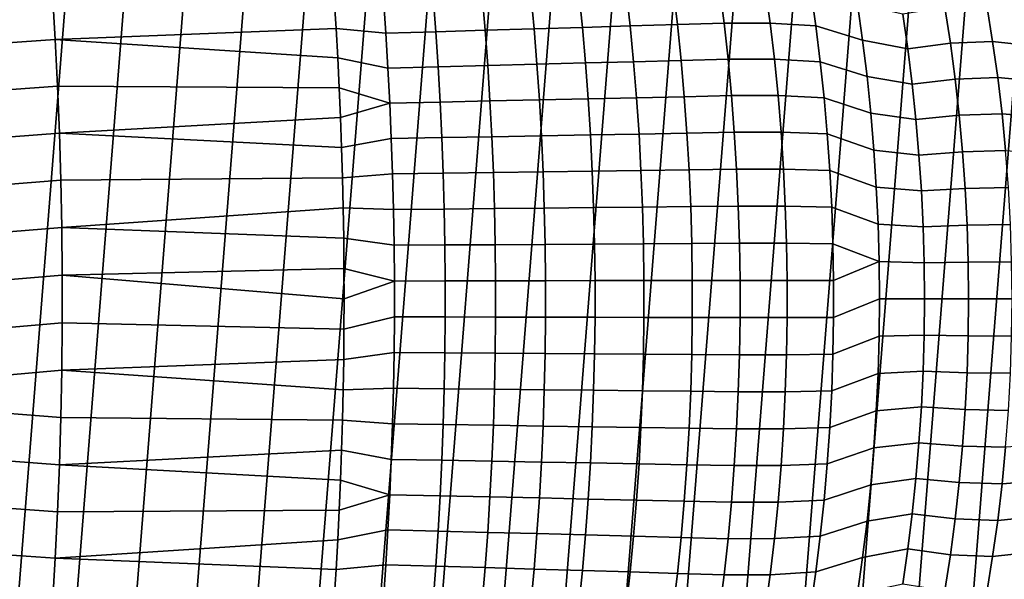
# Model space of a CAD drawing. Header units: metres. Extents: x -167 to 28, y -27 to 27.
# Tile 257 of 303: x -10 to 13, y -6 to 6. Entities that reach past the tile are written whole.
import ezdxf

# ---------------------------------------------------------------- set-up
doc = ezdxf.new("R2010")
doc.units = ezdxf.units.M
doc.layers.add('solid_12_065_021_XXX', color=7, linetype='CONTINUOUS')

msp = doc.modelspace()

# ---------------------------------------------------------------- linework, layer by layer
at = {"layer": 'solid_12_065_021_XXX'}
for points in [[(-6.976521, -25.666178, 0.2), (-2.851502, 26.444155, 0.2), (-1.438912, 26.558498, 0.2), (-5.599999, -26.00124, 0.2)], [(-5.599999, -26.00124, 0.2), (-1.438912, 26.558498, 0.2), (-0.022623, 26.597439, 0.2), (-4.207098, -26.262609, 0.2)], [(-4.207098, -26.262609, 0.2), (-0.022623, 26.597439, 0.2), (1.392003, 26.561003, 0.2), (-2.802653, -26.449375, 0.2)], [(2.802653, 26.449375, 0.2), (-1.392003, -26.561003, 0.2), (-2.802653, -26.449375, 0.2), (1.392003, 26.561003, 0.2)], [(-8.333064, -25.258354, 0.2), (-4.255505, 26.254814, 0.2), (-2.851502, 26.444155, 0.2), (-6.976521, -25.666178, 0.2)], [(4.207098, 26.262609, 0.2), (0.022623, -26.597439, 0.2), (-1.392003, -26.561003, 0.2), (2.802653, 26.449375, 0.2)], [(-9.666076, -24.778851, 0.2), (-5.647253, 25.991018, 0.2), (-4.255505, 26.254814, 0.2), (-8.333064, -25.258354, 0.2)], [(5.599999, 26.00124, 0.2), (1.438912, -26.558498, 0.2), (0.022623, -26.597439, 0.2), (4.207098, 26.262609, 0.2)], [(-10.971596, -24.229086, 0.2), (-7.02309, 25.653473, 0.2), (-5.647253, 25.991018, 0.2), (-9.666076, -24.778851, 0.2)], [(6.976521, 25.666178, 0.2), (2.851502, -26.444155, 0.2), (1.438912, -26.558498, 0.2), (5.599999, 26.00124, 0.2)], [(-12.24579, -23.610701, 0.2), (-8.378925, 25.243179, 0.2), (-7.02309, 25.653473, 0.2), (-10.971596, -24.229086, 0.2)], [(8.333064, 25.258354, 0.2), (4.255505, -26.254814, 0.2), (2.851502, -26.444155, 0.2), (6.976521, 25.666178, 0.2)], [(-13.485169, -22.925415, 0.2), (-9.71078, 24.761368, 0.2), (-8.378925, 25.243179, 0.2), (-12.24579, -23.610701, 0.2)], [(9.666076, 24.778851, 0.2), (5.647253, -25.991018, 0.2), (4.255505, -26.254814, 0.2), (8.333064, 25.258354, 0.2)], [(10.971596, 24.229086, 0.2), (7.02309, -25.653473, 0.2), (5.647253, -25.991018, 0.2), (9.666076, 24.778851, 0.2)], [(12.24579, 23.610701, 0.2), (8.378925, -25.243179, 0.2), (7.02309, -25.653473, 0.2), (10.971596, 24.229086, 0.2)], [(13.485169, 22.925415, 0.2), (9.71078, -24.761368, 0.2), (8.378925, -25.243179, 0.2), (12.24579, 23.610701, 0.2)], [(14.686287, 22.175152, 0.2), (11.015003, -24.209381, 0.2), (9.71078, -24.761368, 0.2), (13.485169, 22.925415, 0.2)], [(15.845693, 21.362082, 0.2), (12.287968, -23.588774, 0.2), (11.015003, -24.209381, 0.2), (14.686287, 22.175152, 0.2)], [(16.960054, 20.48856, 0.2), (13.526011, -22.901344, 0.2), (12.287968, -23.588774, 0.2), (15.845693, 21.362082, 0.2)], [(-8.807759, 7.03536, 153.61792), (-15.268107, 6.610474, 155.365524), (-15.207942, 5.525727, 155.606277), (-8.742986, 5.973228, 153.877121)], [(-8.807759, 7.03536, 153.61792), (-8.742986, 5.973228, 153.877121), (-2.277478, 6.230192, 152.179504), (-2.320276, 6.906365, 152.008209)], [(2.203149, 7.03026, 150.554031), (1.084001, 6.993408, 150.967102), (1.152722, 6.188261, 151.170624), (2.278645, 6.221311, 150.759125)], [(3.310028, 7.067023, 150.110367), (2.203149, 7.03026, 150.554031), (2.278645, 6.221311, 150.759125), (3.392484, 6.254313, 150.316925)], [(4.403773, 7.103794, 149.636459), (3.310028, 7.067023, 150.110367), (3.392484, 6.254313, 150.316925), (4.49338, 6.287354, 149.844391)], [(5.483536, 7.140562, 149.132675), (4.403773, 7.103794, 149.636459), (4.49338, 6.287354, 149.844391), (5.58049, 6.320423, 149.341873)], [(6.548582, 7.17658, 148.59964), (5.483536, 7.140562, 149.132675), (5.58049, 6.320423, 149.341873), (6.653059, 6.352856, 148.809952)], [(7.71458, 6.350659, 148.257111), (7.603604, 7.173712, 148.048126), (6.548582, 7.17658, 148.59964), (6.653059, 6.352856, 148.809952)], [(7.603604, 7.173712, 148.048126), (7.71458, 6.350659, 148.257111), (8.768595, 6.286907, 147.689957), (8.653359, 7.101769, 147.486465)], [(8.653359, 7.101769, 147.486465), (8.768595, 6.286907, 147.689957), (9.842833, 5.95779, 147.153625), (9.725248, 6.786968, 146.958527)], [(-1.131949, 6.122397, 151.900238), (-1.187665, 6.919874, 151.700073), (-2.320276, 6.906365, 152.008209), (-2.277478, 6.230192, 152.179504)], [(-0.046562, 6.95661, 151.349228), (-1.187665, 6.919874, 151.700073), (-1.131949, 6.122397, 151.900238), (0.015567, 6.155287, 151.551102)], [(1.084001, 6.993408, 150.967102), (-0.046562, 6.95661, 151.349228), (0.015567, 6.155287, 151.551102), (1.152722, 6.188261, 151.170624)], [(9.725248, 6.786968, 146.958527), (9.842833, 5.95779, 147.153625), (10.884744, 5.758811, 146.557251), (10.768984, 6.561351, 146.37645)], [(10.884744, 5.758811, 146.557251), (11.863929, 5.891336, 145.862747), (11.736451, 6.710945, 145.675049), (10.768984, 6.561351, 146.37645)], [(11.863929, 5.891336, 145.862747), (12.836117, 5.932413, 145.160797), (12.700415, 6.756977, 144.972198), (11.736451, 6.710945, 145.675049)], [(12.700415, 6.756977, 144.972198), (12.836117, 5.932413, 145.160797), (13.812384, 5.821769, 144.464371), (13.675506, 6.631376, 144.284622)], [(6.653059, 6.352856, 148.809952), (5.58049, 6.320423, 149.341873), (5.6656, 5.49283, 149.525513), (6.744784, 5.521435, 148.994568)], [(7.812016, 5.519786, 148.440582), (7.71458, 6.350659, 148.257111), (6.653059, 6.352856, 148.809952), (6.744784, 5.521435, 148.994568)], [(7.71458, 6.350659, 148.257111), (7.812016, 5.519786, 148.440582), (8.86977, 5.464327, 147.868607), (8.768595, 6.286907, 147.689957)], [(-8.742986, 5.973228, 153.877121), (-2.239099, 5.549594, 152.333084), (-2.277478, 6.230192, 152.179504)], [(-1.083069, 5.318705, 152.075851), (-1.131949, 6.122397, 151.900238), (-2.277478, 6.230192, 152.179504), (-2.239099, 5.549594, 152.333084)], [(0.015567, 6.155287, 151.551102), (-1.131949, 6.122397, 151.900238), (-1.083069, 5.318705, 152.075851), (0.070081, 5.34757, 151.728226)], [(1.152722, 6.188261, 151.170624), (0.015567, 6.155287, 151.551102), (0.070081, 5.34757, 151.728226), (1.213026, 5.37653, 151.349213)], [(2.278645, 6.221311, 150.759125), (1.152722, 6.188261, 151.170624), (1.213026, 5.37653, 151.349213), (2.3449, 5.405579, 150.939102)], [(3.392484, 6.254313, 150.316925), (2.278645, 6.221311, 150.759125), (2.3449, 5.405579, 150.939102), (3.464854, 5.434608, 150.498215)], [(4.49338, 6.287354, 149.844391), (3.392484, 6.254313, 150.316925), (3.464854, 5.434608, 150.498215), (4.572034, 5.463695, 150.026901)], [(5.58049, 6.320423, 149.341873), (4.49338, 6.287354, 149.844391), (4.572034, 5.463695, 150.026901), (5.6656, 5.49283, 149.525513)], [(8.768595, 6.286907, 147.689957), (8.86977, 5.464327, 147.868607), (9.945078, 5.120954, 147.323273), (9.842833, 5.95779, 147.153625)], [(-8.742986, 5.973228, 153.877121), (-15.207942, 5.525727, 155.606277), (-15.158552, 4.431789, 155.803909), (-8.688832, 4.90104, 154.093842)], [(-8.742986, 5.973228, 153.877121), (-8.688832, 4.90104, 154.093842), (-2.205164, 4.86498, 152.468887), (-2.239099, 5.549594, 152.333084)], [(9.842833, 5.95779, 147.153625), (9.945078, 5.120954, 147.323273), (10.985383, 4.949236, 146.714432), (10.884744, 5.758811, 146.557251)], [(11.974777, 5.064044, 146.025955), (12.954128, 5.099849, 145.324799), (12.836117, 5.932413, 145.160797), (11.863929, 5.891336, 145.862747)], [(12.836117, 5.932413, 145.160797), (12.954128, 5.099849, 145.324799), (13.931407, 5.004459, 144.620667), (13.812384, 5.821769, 144.464371)], [(10.985383, 4.949236, 146.714432), (11.974777, 5.064044, 146.025955), (11.863929, 5.891336, 145.862747), (10.884744, 5.758811, 146.557251)], [(-1.041076, 4.509612, 152.2267), (-1.083069, 5.318705, 152.075851), (-2.239099, 5.549594, 152.333084), (-2.205164, 4.86498, 152.468887)], [(4.572034, 5.463695, 150.026901), (3.464854, 5.434608, 150.498215), (3.527048, 4.608824, 150.654007), (4.639634, 4.633763, 150.183746)], [(5.6656, 5.49283, 149.525513), (4.572034, 5.463695, 150.026901), (4.639634, 4.633763, 150.183746), (5.738756, 4.658762, 149.68335)], [(6.744784, 5.521435, 148.994568), (5.6656, 5.49283, 149.525513), (5.738756, 4.658762, 149.68335), (6.82363, 4.683327, 149.153275)], [(7.895775, 4.682117, 148.598282), (7.812016, 5.519786, 148.440582), (6.744784, 5.521435, 148.994568), (6.82363, 4.683327, 149.153275)], [(7.812016, 5.519786, 148.440582), (7.895775, 4.682117, 148.598282), (8.956741, 4.635039, 148.022171), (8.86977, 5.464327, 147.868607)], [(8.86977, 5.464327, 147.868607), (8.956741, 4.635039, 148.022171), (10.031825, 4.277533, 147.467194), (9.945078, 5.120954, 147.323273)], [(0.070081, 5.34757, 151.728226), (-1.083069, 5.318705, 152.075851), (-1.041076, 4.509612, 152.2267), (0.116916, 4.534297, 151.880402)], [(1.213026, 5.37653, 151.349213), (0.070081, 5.34757, 151.728226), (0.116916, 4.534297, 151.880402), (1.26484, 4.559078, 151.502655)], [(2.3449, 5.405579, 150.939102), (1.213026, 5.37653, 151.349213), (1.26484, 4.559078, 151.502655), (2.401834, 4.583951, 151.09375)], [(3.464854, 5.434608, 150.498215), (2.3449, 5.405579, 150.939102), (2.401834, 4.583951, 151.09375), (3.527048, 4.608824, 150.654007)], [(9.945078, 5.120954, 147.323273), (10.031825, 4.277533, 147.467194), (11.07075, 4.13361, 146.847748), (10.985383, 4.949236, 146.714432)], [(11.07075, 4.13361, 146.847748), (12.068824, 4.230145, 146.164429), (11.974777, 5.064044, 146.025955), (10.985383, 4.949236, 146.714432)], [(12.068824, 4.230145, 146.164429), (13.054261, 4.260405, 145.463959), (12.954128, 5.099849, 145.324799), (11.974777, 5.064044, 146.025955)], [(12.954128, 5.099849, 145.324799), (13.054261, 4.260405, 145.463959), (14.032389, 4.180522, 144.753265), (13.931407, 5.004459, 144.620667)], [(-8.688832, 4.90104, 154.093842), (-15.158552, 4.431789, 155.803909), (-15.120024, 3.330443, 155.958054), (-8.645393, 3.820584, 154.267685)], [(-8.688832, 4.90104, 154.093842), (-8.645393, 3.820584, 154.267685), (-2.175704, 4.176811, 152.586777), (-2.205164, 4.86498, 152.468887)], [(-1.041076, 4.509612, 152.2267), (-2.205164, 4.86498, 152.468887), (-2.175704, 4.176811, 152.586777)], [(0.116916, 4.534297, 151.880402), (-1.041076, 4.509612, 152.2267), (-1.00602, 3.695937, 152.352631), (0.156017, 3.716309, 152.007446)], [(1.26484, 4.559078, 151.502655), (0.116916, 4.534297, 151.880402), (0.156017, 3.716309, 152.007446), (1.308101, 3.736771, 151.630768)], [(2.401834, 4.583951, 151.09375), (1.26484, 4.559078, 151.502655), (1.308101, 3.736771, 151.630768), (2.44937, 3.757321, 151.22287)], [(3.527048, 4.608824, 150.654007), (2.401834, 4.583951, 151.09375), (2.44937, 3.757321, 151.22287), (3.578979, 3.777882, 150.784088)], [(4.639634, 4.633763, 150.183746), (3.527048, 4.608824, 150.654007), (3.578979, 3.777882, 150.784088), (4.696083, 3.798509, 150.314728)], [(5.738756, 4.658762, 149.68335), (4.639634, 4.633763, 150.183746), (4.696083, 3.798509, 150.314728), (5.799847, 3.819198, 149.815155)], [(6.82363, 4.683327, 149.153275), (5.738756, 4.658762, 149.68335), (5.799847, 3.819198, 149.815155), (6.889479, 3.839542, 149.285797)], [(7.965729, 3.838678, 148.729996), (7.895775, 4.682117, 148.598282), (6.82363, 4.683327, 149.153275), (6.889479, 3.839542, 149.285797)], [(7.895775, 4.682117, 148.598282), (7.965729, 3.838678, 148.729996), (9.029377, 3.800057, 148.150406), (8.956741, 4.635039, 148.022171)], [(8.956741, 4.635039, 148.022171), (9.029377, 3.800057, 148.150406), (10.102946, 3.42861, 147.58519), (10.031825, 4.277533, 147.467194)], [(-1.041076, 4.509612, 152.2267), (-2.175704, 4.176811, 152.586777), (-2.150745, 3.485545, 152.686691), (-1.00602, 3.695937, 152.352631)], [(-8.645393, 3.820584, 154.267685), (-2.150745, 3.485545, 152.686691), (-2.175704, 4.176811, 152.586777)], [(10.031825, 4.277533, 147.467194), (10.102946, 3.42861, 147.58519), (11.140734, 3.312933, 146.957047), (11.07075, 4.13361, 146.847748)], [(11.140734, 3.312933, 146.957047), (12.145933, 3.390725, 146.277954), (12.068824, 4.230145, 146.164429), (11.07075, 4.13361, 146.847748)], [(12.145933, 3.390725, 146.277954), (13.136366, 3.415211, 145.578064), (13.054261, 4.260405, 145.463959), (12.068824, 4.230145, 146.164429)], [(13.054261, 4.260405, 145.463959), (13.136366, 3.415211, 145.578064), (14.115186, 3.351051, 144.861984), (14.032389, 4.180522, 144.753265)], [(-8.645393, 3.820584, 154.267685), (-15.120024, 3.330443, 155.958054), (-15.092431, 2.223502, 156.068436), (-8.612743, 2.733664, 154.398376)], [(-8.645393, 3.820584, 154.267685), (-8.612743, 2.733664, 154.398376), (-2.130288, 2.791657, 152.76857), (-2.150745, 3.485545, 152.686691)], [(-1.00602, 3.695937, 152.352631), (-2.150745, 3.485545, 152.686691), (-2.130288, 2.791657, 152.76857), (-0.977932, 2.87851, 152.453537)], [(0.156017, 3.716309, 152.007446), (-1.00602, 3.695937, 152.352631), (-0.977932, 2.87851, 152.453537), (0.187348, 2.894462, 152.109238)], [(1.308101, 3.736771, 151.630768), (0.156017, 3.716309, 152.007446), (0.187348, 2.894462, 152.109238), (1.342765, 2.910492, 151.733414)], [(2.44937, 3.757321, 151.22287), (1.308101, 3.736771, 151.630768), (1.342765, 2.910492, 151.733414), (2.487463, 2.926597, 151.32634)], [(3.578979, 3.777882, 150.784088), (2.44937, 3.757321, 151.22287), (2.487463, 2.926597, 151.32634), (3.620595, 2.942718, 150.888321)], [(4.696083, 3.798509, 150.314728), (3.578979, 3.777882, 150.784088), (3.620595, 2.942718, 150.888321), (4.74132, 2.958899, 150.419678)], [(5.799847, 3.819198, 149.815155), (4.696083, 3.798509, 150.314728), (4.74132, 2.958899, 150.419678), (5.848808, 2.975136, 149.920776)], [(6.889479, 3.839542, 149.285797), (5.799847, 3.819198, 149.815155), (5.848808, 2.975136, 149.920776), (6.942254, 2.991112, 149.392014)], [(8.021797, 2.990518, 148.835556), (7.965729, 3.838678, 148.729996), (6.889479, 3.839542, 149.285797), (6.942254, 2.991112, 149.392014)], [(7.965729, 3.838678, 148.729996), (8.021797, 2.990518, 148.835556), (9.087594, 2.960415, 148.253204), (9.029377, 3.800057, 148.150406)], [(9.029377, 3.800057, 148.150406), (9.087594, 2.960415, 148.253204), (10.158364, 2.57529, 147.677124), (10.102946, 3.42861, 147.58519)], [(10.102946, 3.42861, 147.58519), (10.158364, 2.57529, 147.677124), (11.195263, 2.488219, 147.042191), (11.140734, 3.312933, 146.957047)], [(12.206018, 2.546893, 146.366409), (13.200348, 2.56542, 145.666977), (13.136366, 3.415211, 145.578064), (12.145933, 3.390725, 146.277954)], [(11.195263, 2.488219, 147.042191), (12.206018, 2.546893, 146.366409), (12.145933, 3.390725, 146.277954), (11.140734, 3.312933, 146.957047)], [(4.74132, 2.958899, 150.419678), (3.620595, 2.942718, 150.888321), (3.651853, 2.104276, 150.966599), (4.7753, 2.115906, 150.49852)], [(5.848808, 2.975136, 149.920776), (4.74132, 2.958899, 150.419678), (4.7753, 2.115906, 150.49852), (5.885585, 2.127582, 150.000122)], [(6.942254, 2.991112, 149.392014), (5.848808, 2.975136, 149.920776), (5.885585, 2.127582, 150.000122), (6.981899, 2.139074, 149.471802)], [(8.063916, 2.138691, 148.914856), (8.021797, 2.990518, 148.835556), (6.942254, 2.991112, 149.392014), (6.981899, 2.139074, 149.471802)], [(8.021797, 2.990518, 148.835556), (8.063916, 2.138691, 148.914856), (9.131328, 2.117155, 148.330414), (9.087594, 2.960415, 148.253204)], [(9.087594, 2.960415, 148.253204), (9.131328, 2.117155, 148.330414), (10.198006, 1.71868, 147.742889), (10.158364, 2.57529, 147.677124)], [(-8.612743, 2.733664, 154.398376), (-15.092431, 2.223502, 156.068436), (-15.075847, 1.112785, 156.134781), (-8.590941, 1.642101, 154.485657)], [(-8.590941, 1.642101, 154.485657), (-2.114351, 2.095645, 152.832321), (-2.130288, 2.791657, 152.76857), (-8.612743, 2.733664, 154.398376)], [(-0.956838, 2.058165, 152.529312), (-0.977932, 2.87851, 152.453537), (-2.130288, 2.791657, 152.76857), (-2.114351, 2.095645, 152.832321)], [(0.187348, 2.894462, 152.109238), (-0.977932, 2.87851, 152.453537), (-0.956838, 2.058165, 152.529312), (0.210878, 2.069615, 152.185699)], [(1.342765, 2.910492, 151.733414), (0.187348, 2.894462, 152.109238), (0.210878, 2.069615, 152.185699), (1.3688, 2.081125, 151.810501)], [(2.487463, 2.926597, 151.32634), (1.342765, 2.910492, 151.733414), (1.3688, 2.081125, 151.810501), (2.516073, 2.092692, 151.404037)], [(3.620595, 2.942718, 150.888321), (2.487463, 2.926597, 151.32634), (2.516073, 2.092692, 151.404037), (3.651853, 2.104276, 150.966599)], [(10.158364, 2.57529, 147.677124), (10.198006, 1.71868, 147.742889), (11.234265, 1.660485, 147.103104), (11.195263, 2.488219, 147.042191)], [(11.234265, 1.660485, 147.103104), (12.249001, 1.699758, 146.429688), (12.206018, 2.546893, 146.366409), (11.195263, 2.488219, 147.042191)], [(12.249001, 1.699758, 146.429688), (13.246119, 1.712188, 145.730576), (13.200348, 2.56542, 145.666977), (12.206018, 2.546893, 146.366409)], [(-8.590941, 1.642101, 154.485657), (-2.102957, 1.398, 152.877914), (-2.114351, 2.095645, 152.832321)], [(-0.942764, 1.235734, 152.57988), (-0.956838, 2.058165, 152.529312), (-2.114351, 2.095645, 152.832321), (-2.102957, 1.398, 152.877914)], [(0.210878, 2.069615, 152.185699), (-0.956838, 2.058165, 152.529312), (-0.942764, 1.235734, 152.57988), (0.226578, 1.242625, 152.236694)], [(1.3688, 2.081125, 151.810501), (0.210878, 2.069615, 152.185699), (0.226578, 1.242625, 152.236694), (1.386171, 1.249554, 151.861954)], [(2.516073, 2.092692, 151.404037), (1.3688, 2.081125, 151.810501), (1.386171, 1.249554, 151.861954), (2.535164, 1.25652, 151.455902)], [(3.651853, 2.104276, 150.966599), (2.516073, 2.092692, 151.404037), (2.535164, 1.25652, 151.455902), (3.67271, 1.263497, 151.018845)], [(4.7753, 2.115906, 150.49852), (3.651853, 2.104276, 150.966599), (3.67271, 1.263497, 151.018845), (4.797974, 1.270504, 150.551117)], [(5.885585, 2.127582, 150.000122), (4.7753, 2.115906, 150.49852), (4.797974, 1.270504, 150.551117), (5.910128, 1.27754, 150.053055)], [(6.981899, 2.139074, 149.471802), (5.885585, 2.127582, 150.000122), (5.910128, 1.27754, 150.053055), (7.008355, 1.284467, 149.52504)], [(8.092024, 1.284254, 148.967773), (8.063916, 2.138691, 148.914856), (6.981899, 2.139074, 149.471802), (7.008355, 1.284467, 149.52504)], [(8.063916, 2.138691, 148.914856), (8.092024, 1.284254, 148.967773), (9.160513, 1.27132, 148.381927), (9.131328, 2.117155, 148.330414)], [(9.131328, 2.117155, 148.330414), (9.160513, 1.27132, 148.381927), (10.221805, 0.859885, 147.782379), (10.198006, 1.71868, 147.742889)], [(-8.590941, 1.642101, 154.485657), (-15.075847, 1.112785, 156.134781), (-15.070313, 0.000151, 156.156906), (-8.580039, 0.547725, 154.529343)], [(-8.590941, 1.642101, 154.485657), (-8.580039, 0.547725, 154.529343), (-2.096123, 0.699275, 152.905258), (-2.102957, 1.398, 152.877914)], [(10.198006, 1.71868, 147.742889), (10.221805, 0.859885, 147.782379), (11.257678, 0.830743, 147.139664), (11.234265, 1.660485, 147.103104)], [(11.257678, 0.830743, 147.139664), (12.274803, 0.850427, 146.467682), (12.249001, 1.699758, 146.429688), (11.234265, 1.660485, 147.103104)], [(12.274803, 0.850427, 146.467682), (13.273597, 0.856665, 145.768753), (13.246119, 1.712188, 145.730576), (12.249001, 1.699758, 146.429688)], [(-0.935726, 0.41205, 152.605164), (-0.942764, 1.235734, 152.57988), (-2.102957, 1.398, 152.877914), (-2.096123, 0.699275, 152.905258)], [(0.226578, 1.242625, 152.236694), (-0.942764, 1.235734, 152.57988), (-0.935726, 0.41205, 152.605164), (0.234428, 0.414351, 152.262207)], [(1.386171, 1.249554, 151.861954), (0.226578, 1.242625, 152.236694), (0.234428, 0.414351, 152.262207), (1.394858, 0.416665, 151.887665)], [(2.535164, 1.25652, 151.455902), (1.386171, 1.249554, 151.861954), (1.394858, 0.416665, 151.887665), (2.54471, 0.418991, 151.481827)], [(3.67271, 1.263497, 151.018845), (2.535164, 1.25652, 151.455902), (2.54471, 0.418991, 151.481827), (3.683141, 0.421321, 151.044968)], [(4.797974, 1.270504, 150.551117), (3.67271, 1.263497, 151.018845), (3.683141, 0.421321, 151.044968), (4.809313, 0.423661, 150.577423)], [(5.910128, 1.27754, 150.053055), (4.797974, 1.270504, 150.551117), (4.809313, 0.423661, 150.577423), (5.9224, 0.426012, 150.079529)], [(7.008355, 1.284467, 149.52504), (5.910128, 1.27754, 150.053055), (5.9224, 0.426012, 150.079529), (7.021585, 0.428326, 149.551666)], [(8.10608, 0.428258, 148.994247), (8.092024, 1.284254, 148.967773), (7.008355, 1.284467, 149.52504), (7.021585, 0.428326, 149.551666)], [(8.092024, 1.284254, 148.967773), (8.10608, 0.428258, 148.994247), (9.175107, 0.423944, 148.4077), (9.160513, 1.27132, 148.381927)], [(9.160513, 1.27132, 148.381927), (9.175107, 0.423944, 148.4077), (10.221805, 0.859885, 147.782379)], [(-8.580039, 0.547725, 154.529343), (-2.093848, 0, 152.914383), (-2.096123, 0.699275, 152.905258)], [(-0.935726, 0.41205, 152.605164), (-2.096123, 0.699275, 152.905258), (-2.093848, 0, 152.914383)], [(9.175107, -0.423944, 148.4077), (10.229737, 0, 147.795532), (10.221805, 0.859885, 147.782379), (9.175107, 0.423944, 148.4077)], [(10.221805, 0.859885, 147.782379), (10.229737, 0, 147.795532), (11.265482, 0, 147.151855), (11.257678, 0.830743, 147.139664)], [(11.257678, 0.830743, 147.139664), (11.265482, 0, 147.151855), (12.283404, 0, 146.480331), (12.274803, 0.850427, 146.467682)], [(12.274803, 0.850427, 146.467682), (12.283404, 0, 146.480331), (13.282756, 0, 145.781494), (13.273597, 0.856665, 145.768753)], [(-8.580039, 0.547725, 154.529343), (-15.070313, 0.000151, 156.156906), (-15.075834, -1.112483, 156.134781), (-8.58005, -0.547595, 154.529343)], [(-8.580039, 0.547725, 154.529343), (-8.58005, -0.547595, 154.529343), (-2.096123, -0.699275, 152.905258), (-2.093848, 0, 152.914383)], [(-0.935726, 0.41205, 152.605164), (-2.093848, 0, 152.914383), (-2.096123, -0.699275, 152.905258), (-0.935726, -0.41205, 152.605164)], [(0.234428, -0.414351, 152.262207), (0.234428, 0.414351, 152.262207), (-0.935726, 0.41205, 152.605164), (-0.935726, -0.41205, 152.605164)], [(1.394858, -0.416665, 151.887665), (1.394858, 0.416665, 151.887665), (0.234428, 0.414351, 152.262207), (0.234428, -0.414351, 152.262207)], [(2.54471, -0.418991, 151.481827), (2.54471, 0.418991, 151.481827), (1.394858, 0.416665, 151.887665), (1.394858, -0.416665, 151.887665)], [(3.683141, -0.421321, 151.044968), (3.683141, 0.421321, 151.044968), (2.54471, 0.418991, 151.481827), (2.54471, -0.418991, 151.481827)], [(4.809313, -0.423661, 150.577423), (4.809313, 0.423661, 150.577423), (3.683141, 0.421321, 151.044968), (3.683141, -0.421321, 151.044968)], [(5.9224, -0.426012, 150.079529), (5.9224, 0.426012, 150.079529), (4.809313, 0.423661, 150.577423), (4.809313, -0.423661, 150.577423)], [(7.021585, -0.428326, 149.551666), (7.021585, 0.428326, 149.551666), (5.9224, 0.426012, 150.079529), (5.9224, -0.426012, 150.079529)], [(8.10608, -0.428258, 148.994247), (8.10608, 0.428258, 148.994247), (7.021585, 0.428326, 149.551666), (7.021585, -0.428326, 149.551666)], [(8.10608, 0.428258, 148.994247), (8.10608, -0.428258, 148.994247), (9.175107, -0.423944, 148.4077), (9.175107, 0.423944, 148.4077)], [(9.160513, -1.27132, 148.381927), (10.221805, -0.859885, 147.782379), (10.229737, 0, 147.795532), (9.175107, -0.423944, 148.4077)], [(10.229737, 0, 147.795532), (10.221805, -0.859885, 147.782379), (11.257678, -0.830743, 147.139664), (11.265482, 0, 147.151855)], [(11.265482, 0, 147.151855), (11.257678, -0.830743, 147.139664), (12.274803, -0.850427, 146.467682), (12.283404, 0, 146.480331)], [(12.283404, 0, 146.480331), (12.274803, -0.850427, 146.467682), (13.273597, -0.856665, 145.768753), (13.282756, 0, 145.781494)], [(-0.935726, -0.41205, 152.605164), (-2.096123, -0.699275, 152.905258), (-2.102957, -1.398, 152.877914), (-0.942764, -1.235734, 152.57988)], [(0.226578, -1.242625, 152.236694), (0.234428, -0.414351, 152.262207), (-0.935726, -0.41205, 152.605164), (-0.942764, -1.235734, 152.57988)], [(1.386171, -1.249554, 151.861954), (1.394858, -0.416665, 151.887665), (0.234428, -0.414351, 152.262207), (0.226578, -1.242625, 152.236694)], [(2.535164, -1.25652, 151.455902), (2.54471, -0.418991, 151.481827), (1.394858, -0.416665, 151.887665), (1.386171, -1.249554, 151.861954)], [(3.67271, -1.263497, 151.018845), (3.683141, -0.421321, 151.044968), (2.54471, -0.418991, 151.481827), (2.535164, -1.25652, 151.455902)], [(4.797974, -1.270504, 150.551117), (4.809313, -0.423661, 150.577423), (3.683141, -0.421321, 151.044968), (3.67271, -1.263497, 151.018845)], [(5.910128, -1.27754, 150.053055), (5.9224, -0.426012, 150.079529), (4.809313, -0.423661, 150.577423), (4.797974, -1.270504, 150.551117)], [(7.008355, -1.284467, 149.52504), (7.021585, -0.428326, 149.551666), (5.9224, -0.426012, 150.079529), (5.910128, -1.27754, 150.053055)], [(8.10608, -0.428258, 148.994247), (7.021585, -0.428326, 149.551666), (7.008355, -1.284467, 149.52504), (8.092024, -1.284254, 148.967773)], [(8.092024, -1.284254, 148.967773), (9.160513, -1.27132, 148.381927), (9.175107, -0.423944, 148.4077), (8.10608, -0.428258, 148.994247)], [(-8.58005, -0.547595, 154.529343), (-15.075834, -1.112483, 156.134781), (-15.092407, -2.223201, 156.068466), (-8.590975, -1.641972, 154.485687)], [(-8.58005, -0.547595, 154.529343), (-8.590975, -1.641972, 154.485687), (-2.102957, -1.398, 152.877914), (-2.096123, -0.699275, 152.905258)], [(9.131328, -2.117155, 148.330414), (10.198006, -1.71868, 147.742889), (10.221805, -0.859885, 147.782379), (9.160513, -1.27132, 148.381927)], [(10.198006, -1.71868, 147.742889), (11.234265, -1.660485, 147.103104), (11.257678, -0.830743, 147.139664), (10.221805, -0.859885, 147.782379)], [(11.257678, -0.830743, 147.139664), (11.234265, -1.660485, 147.103104), (12.249001, -1.699758, 146.429688), (12.274803, -0.850427, 146.467682)], [(12.274803, -0.850427, 146.467682), (12.249001, -1.699758, 146.429688), (13.246119, -1.712188, 145.730576), (13.273597, -0.856665, 145.768753)], [(-0.942764, -1.235734, 152.57988), (-2.102957, -1.398, 152.877914), (-2.114351, -2.095645, 152.832321), (-0.956838, -2.058165, 152.529312)], [(0.210878, -2.069615, 152.185699), (0.226578, -1.242625, 152.236694), (-0.942764, -1.235734, 152.57988), (-0.956838, -2.058165, 152.529312)], [(1.3688, -2.081125, 151.810501), (1.386171, -1.249554, 151.861954), (0.226578, -1.242625, 152.236694), (0.210878, -2.069615, 152.185699)], [(2.516073, -2.092692, 151.404037), (2.535164, -1.25652, 151.455902), (1.386171, -1.249554, 151.861954), (1.3688, -2.081125, 151.810501)], [(3.651853, -2.104276, 150.966599), (3.67271, -1.263497, 151.018845), (2.535164, -1.25652, 151.455902), (2.516073, -2.092692, 151.404037)], [(4.7753, -2.115906, 150.49852), (4.797974, -1.270504, 150.551117), (3.67271, -1.263497, 151.018845), (3.651853, -2.104276, 150.966599)], [(5.885585, -2.127582, 150.000122), (5.910128, -1.27754, 150.053055), (4.797974, -1.270504, 150.551117), (4.7753, -2.115906, 150.49852)], [(6.981899, -2.139073, 149.471802), (7.008355, -1.284467, 149.52504), (5.910128, -1.27754, 150.053055), (5.885585, -2.127582, 150.000122)], [(8.092024, -1.284254, 148.967773), (7.008355, -1.284467, 149.52504), (6.981899, -2.139073, 149.471802), (8.063916, -2.138691, 148.914856)], [(8.063916, -2.138691, 148.914856), (9.131328, -2.117155, 148.330414), (9.160513, -1.27132, 148.381927), (8.092024, -1.284254, 148.967773)], [(-8.590975, -1.641972, 154.485687), (-2.114351, -2.095645, 152.832321), (-2.102957, -1.398, 152.877914)], [(-8.6128, -2.733535, 154.398407), (-8.590975, -1.641972, 154.485687), (-15.092407, -2.223201, 156.068466)], [(-8.590975, -1.641972, 154.485687), (-8.6128, -2.733535, 154.398407), (-2.130288, -2.791657, 152.76857), (-2.114351, -2.095645, 152.832321)], [(9.087594, -2.960415, 148.253204), (10.158364, -2.57529, 147.677124), (10.198006, -1.71868, 147.742889), (9.131328, -2.117155, 148.330414)], [(10.158364, -2.57529, 147.677124), (11.195263, -2.488219, 147.042191), (11.234265, -1.660485, 147.103104), (10.198006, -1.71868, 147.742889)], [(11.234265, -1.660485, 147.103104), (11.195263, -2.488219, 147.042191), (12.206018, -2.546893, 146.366409), (12.249001, -1.699758, 146.429688)], [(12.249001, -1.699758, 146.429688), (12.206018, -2.546893, 146.366409), (13.200348, -2.56542, 145.666977), (13.246119, -1.712188, 145.730576)], [(-8.645472, -3.820455, 154.267731), (-8.6128, -2.733535, 154.398407), (-15.092407, -2.223201, 156.068466), (-15.119987, -3.330143, 155.958084)], [(-0.977932, -2.87851, 152.453537), (-0.956838, -2.058165, 152.529312), (-2.114351, -2.095645, 152.832321), (-2.130288, -2.791657, 152.76857)], [(0.187348, -2.894462, 152.109238), (0.210878, -2.069615, 152.185699), (-0.956838, -2.058165, 152.529312), (-0.977932, -2.87851, 152.453537)], [(1.342765, -2.910492, 151.733414), (1.3688, -2.081125, 151.810501), (0.210878, -2.069615, 152.185699), (0.187348, -2.894462, 152.109238)], [(2.487463, -2.926597, 151.32634), (2.516073, -2.092692, 151.404037), (1.3688, -2.081125, 151.810501), (1.342765, -2.910492, 151.733414)], [(3.620595, -2.942718, 150.888321), (3.651853, -2.104276, 150.966599), (2.516073, -2.092692, 151.404037), (2.487463, -2.926597, 151.32634)], [(4.74132, -2.958899, 150.419678), (4.7753, -2.115906, 150.49852), (3.651853, -2.104276, 150.966599), (3.620595, -2.942718, 150.888321)], [(5.848808, -2.975136, 149.920776), (5.885585, -2.127582, 150.000122), (4.7753, -2.115906, 150.49852), (4.74132, -2.958899, 150.419678)], [(6.942254, -2.991112, 149.392014), (6.981899, -2.139073, 149.471802), (5.885585, -2.127582, 150.000122), (5.848808, -2.975136, 149.920776)], [(8.063916, -2.138691, 148.914856), (6.981899, -2.139073, 149.471802), (6.942254, -2.991112, 149.392014), (8.021797, -2.990517, 148.835556)], [(8.021797, -2.990517, 148.835556), (9.087594, -2.960415, 148.253204), (9.131328, -2.117155, 148.330414), (8.063916, -2.138691, 148.914856)], [(10.102946, -3.428609, 147.58519), (11.140734, -3.312933, 146.957047), (11.195263, -2.488219, 147.042191), (10.158364, -2.57529, 147.677124)], [(11.195263, -2.488219, 147.042191), (11.140734, -3.312933, 146.957047), (12.145933, -3.390725, 146.277954), (12.206018, -2.546893, 146.366409)], [(9.029377, -3.800057, 148.150406), (10.102946, -3.428609, 147.58519), (10.158364, -2.57529, 147.677124), (9.087594, -2.960415, 148.253204)], [(12.206018, -2.546893, 146.366409), (12.145933, -3.390725, 146.277954), (13.136366, -3.415211, 145.578064), (13.200348, -2.56542, 145.666977)], [(-8.6128, -2.733535, 154.398407), (-8.645472, -3.820455, 154.267731), (-2.150745, -3.485545, 152.686691), (-2.130288, -2.791657, 152.76857)], [(-1.00602, -3.695937, 152.352631), (-0.977932, -2.87851, 152.453537), (-2.130288, -2.791657, 152.76857), (-2.150745, -3.485545, 152.686691)], [(0.156017, -3.716309, 152.007446), (0.187348, -2.894462, 152.109238), (-0.977932, -2.87851, 152.453537), (-1.00602, -3.695937, 152.352631)], [(1.308101, -3.736771, 151.630768), (1.342765, -2.910492, 151.733414), (0.187348, -2.894462, 152.109238), (0.156017, -3.716309, 152.007446)], [(2.44937, -3.757321, 151.22287), (2.487463, -2.926597, 151.32634), (1.342765, -2.910492, 151.733414), (1.308101, -3.736771, 151.630768)], [(3.578979, -3.777882, 150.784088), (3.620595, -2.942718, 150.888321), (2.487463, -2.926597, 151.32634), (2.44937, -3.757321, 151.22287)], [(4.696083, -3.798509, 150.314728), (4.74132, -2.958899, 150.419678), (3.620595, -2.942718, 150.888321), (3.578979, -3.777882, 150.784088)], [(5.799847, -3.819198, 149.815155), (5.848808, -2.975136, 149.920776), (4.74132, -2.958899, 150.419678), (4.696083, -3.798509, 150.314728)], [(6.889479, -3.839542, 149.285797), (6.942254, -2.991112, 149.392014), (5.848808, -2.975136, 149.920776), (5.799847, -3.819198, 149.815155)], [(8.021797, -2.990517, 148.835556), (6.942254, -2.991112, 149.392014), (6.889479, -3.839542, 149.285797), (7.965729, -3.838678, 148.729996)], [(7.965729, -3.838678, 148.729996), (9.029377, -3.800057, 148.150406), (9.087594, -2.960415, 148.253204), (8.021797, -2.990517, 148.835556)], [(-8.688932, -4.900912, 154.093887), (-8.645472, -3.820455, 154.267731), (-15.119987, -3.330143, 155.958084), (-15.158504, -4.431491, 155.80394)], [(10.031825, -4.277532, 147.467194), (11.07075, -4.13361, 146.847748), (11.140734, -3.312933, 146.957047), (10.102946, -3.428609, 147.58519)], [(11.140734, -3.312933, 146.957047), (11.07075, -4.13361, 146.847748), (12.068824, -4.230145, 146.164429), (12.145933, -3.390725, 146.277954)], [(12.145933, -3.390725, 146.277954), (12.068824, -4.230145, 146.164429), (13.054261, -4.260404, 145.463959), (13.136366, -3.415211, 145.578064)], [(13.054261, -4.260404, 145.463959), (14.032389, -4.180522, 144.753265), (14.115186, -3.351051, 144.861984), (13.136366, -3.415211, 145.578064)], [(-8.645472, -3.820455, 154.267731), (-2.175704, -4.176811, 152.586777), (-2.150745, -3.485545, 152.686691)], [(-1.041076, -4.509612, 152.2267), (-1.00602, -3.695937, 152.352631), (-2.150745, -3.485545, 152.686691), (-2.175704, -4.176811, 152.586777)], [(8.956741, -4.63504, 148.022171), (10.031825, -4.277532, 147.467194), (10.102946, -3.428609, 147.58519), (9.029377, -3.800057, 148.150406)], [(-8.645472, -3.820455, 154.267731), (-8.688932, -4.900912, 154.093887), (-2.205164, -4.86498, 152.468887), (-2.175704, -4.176811, 152.586777)], [(0.116916, -4.534297, 151.880402), (0.156017, -3.716309, 152.007446), (-1.00602, -3.695937, 152.352631), (-1.041076, -4.509612, 152.2267)], [(1.26484, -4.559078, 151.502655), (1.308101, -3.736771, 151.630768), (0.156017, -3.716309, 152.007446), (0.116916, -4.534297, 151.880402)], [(2.401834, -4.583951, 151.09375), (2.44937, -3.757321, 151.22287), (1.308101, -3.736771, 151.630768), (1.26484, -4.559078, 151.502655)], [(3.527048, -4.608824, 150.654007), (3.578979, -3.777882, 150.784088), (2.44937, -3.757321, 151.22287), (2.401834, -4.583951, 151.09375)], [(4.639634, -4.633763, 150.183746), (4.696083, -3.798509, 150.314728), (3.578979, -3.777882, 150.784088), (3.527048, -4.608824, 150.654007)], [(5.738756, -4.658762, 149.68335), (5.799847, -3.819198, 149.815155), (4.696083, -3.798509, 150.314728), (4.639634, -4.633763, 150.183746)], [(6.82363, -4.683327, 149.153275), (6.889479, -3.839542, 149.285797), (5.799847, -3.819198, 149.815155), (5.738756, -4.658762, 149.68335)], [(7.965729, -3.838678, 148.729996), (6.889479, -3.839542, 149.285797), (6.82363, -4.683327, 149.153275), (7.895775, -4.682117, 148.598297)], [(7.895775, -4.682117, 148.598297), (8.956741, -4.63504, 148.022171), (9.029377, -3.800057, 148.150406), (7.965729, -3.838678, 148.729996)], [(-1.041076, -4.509612, 152.2267), (-2.175704, -4.176811, 152.586777), (-2.205164, -4.86498, 152.468887)], [(8.86977, -5.464328, 147.868607), (9.945078, -5.120954, 147.323273), (10.031825, -4.277532, 147.467194), (8.956741, -4.63504, 148.022171)], [(9.945078, -5.120954, 147.323273), (10.985383, -4.949236, 146.714432), (11.07075, -4.13361, 146.847748), (10.031825, -4.277532, 147.467194)], [(11.07075, -4.13361, 146.847748), (10.985383, -4.949236, 146.714432), (11.974777, -5.064044, 146.025955), (12.068824, -4.230145, 146.164429)], [(12.068824, -4.230145, 146.164429), (11.974777, -5.064044, 146.025955), (12.954128, -5.099849, 145.324799), (13.054261, -4.260404, 145.463959)], [(12.954128, -5.099849, 145.324799), (13.931407, -5.004458, 144.620667), (14.032389, -4.180522, 144.753265), (13.054261, -4.260404, 145.463959)], [(-8.743108, -5.973101, 153.877182), (-8.688932, -4.900912, 154.093887), (-15.158504, -4.431491, 155.80394), (-15.207881, -5.525431, 155.606339)], [(-1.041076, -4.509612, 152.2267), (-2.205164, -4.86498, 152.468887), (-2.239099, -5.549594, 152.333084), (-1.083069, -5.318705, 152.075851)], [(0.070081, -5.34757, 151.728226), (0.116916, -4.534297, 151.880402), (-1.041076, -4.509612, 152.2267), (-1.083069, -5.318705, 152.075851)], [(1.213026, -5.37653, 151.349213), (1.26484, -4.559078, 151.502655), (0.116916, -4.534297, 151.880402), (0.070081, -5.34757, 151.728226)], [(2.3449, -5.405579, 150.939102), (2.401834, -4.583951, 151.09375), (1.26484, -4.559078, 151.502655), (1.213026, -5.37653, 151.349213)], [(3.464854, -5.434608, 150.498215), (3.527048, -4.608824, 150.654007), (2.401834, -4.583951, 151.09375), (2.3449, -5.405579, 150.939102)], [(4.572034, -5.463695, 150.026901), (4.639634, -4.633763, 150.183746), (3.527048, -4.608824, 150.654007), (3.464854, -5.434608, 150.498215)], [(5.6656, -5.49283, 149.525513), (5.738756, -4.658762, 149.68335), (4.639634, -4.633763, 150.183746), (4.572034, -5.463695, 150.026901)], [(6.744784, -5.521435, 148.994568), (6.82363, -4.683327, 149.153275), (5.738756, -4.658762, 149.68335), (5.6656, -5.49283, 149.525513)], [(7.895775, -4.682117, 148.598297), (6.82363, -4.683327, 149.153275), (6.744784, -5.521435, 148.994568), (7.812016, -5.519786, 148.440582)], [(7.812016, -5.519786, 148.440582), (8.86977, -5.464328, 147.868607), (8.956741, -4.63504, 148.022171), (7.895775, -4.682117, 148.598297)], [(-8.743108, -5.973101, 153.877182), (-2.239099, -5.549594, 152.333084), (-2.205164, -4.86498, 152.468887), (-8.688932, -4.900912, 154.093887)], [(9.842833, -5.95779, 147.153625), (10.884744, -5.758811, 146.557251), (10.985383, -4.949236, 146.714432), (9.945078, -5.120954, 147.323273)], [(10.985383, -4.949236, 146.714432), (10.884744, -5.758811, 146.557251), (11.863929, -5.891336, 145.862747), (11.974777, -5.064044, 146.025955)], [(8.768595, -6.286907, 147.689957), (9.842833, -5.95779, 147.153625), (9.945078, -5.120954, 147.323273), (8.86977, -5.464328, 147.868607)], [(11.974777, -5.064044, 146.025955), (11.863929, -5.891336, 145.862747), (12.836117, -5.932413, 145.160797), (12.954128, -5.099849, 145.324799)], [(12.836117, -5.932413, 145.160797), (13.812384, -5.821768, 144.464371), (13.931407, -5.004458, 144.620667), (12.954128, -5.099849, 145.324799)], [(-1.083069, -5.318705, 152.075851), (-2.239099, -5.549594, 152.333084), (-2.277478, -6.230192, 152.179504), (-1.131949, -6.122397, 151.900238)], [(0.015567, -6.155287, 151.551102), (0.070081, -5.34757, 151.728226), (-1.083069, -5.318705, 152.075851), (-1.131949, -6.122397, 151.900238)], [(1.152722, -6.188261, 151.170624), (1.213026, -5.37653, 151.349213), (0.070081, -5.34757, 151.728226), (0.015567, -6.155287, 151.551102)], [(2.278645, -6.221311, 150.759125), (2.3449, -5.405579, 150.939102), (1.213026, -5.37653, 151.349213), (1.152722, -6.188261, 151.170624)], [(3.392484, -6.254313, 150.316925), (3.464854, -5.434608, 150.498215), (2.3449, -5.405579, 150.939102), (2.278645, -6.221311, 150.759125)], [(4.49338, -6.287354, 149.844391), (4.572034, -5.463695, 150.026901), (3.464854, -5.434608, 150.498215), (3.392484, -6.254313, 150.316925)], [(-8.807904, -7.035234, 153.617996), (-8.743108, -5.973101, 153.877182), (-15.207881, -5.525431, 155.606339), (-15.268034, -6.610181, 155.365585)], [(-8.743108, -5.973101, 153.877182), (-2.277478, -6.230192, 152.179504), (-2.239099, -5.549594, 152.333084)], [(5.58049, -6.320423, 149.341873), (5.6656, -5.49283, 149.525513), (4.572034, -5.463695, 150.026901), (4.49338, -6.287354, 149.844391)], [(6.653059, -6.352856, 148.809952), (6.744784, -5.521435, 148.994568), (5.6656, -5.49283, 149.525513), (5.58049, -6.320423, 149.341873)], [(7.812016, -5.519786, 148.440582), (6.744784, -5.521435, 148.994568), (6.653059, -6.352856, 148.809952), (7.71458, -6.350659, 148.257111)], [(7.71458, -6.350659, 148.257111), (8.768595, -6.286907, 147.689957), (8.86977, -5.464328, 147.868607), (7.812016, -5.519786, 148.440582)], [(9.725248, -6.786968, 146.958527), (10.768984, -6.561352, 146.37645), (10.884744, -5.758811, 146.557251), (9.842833, -5.95779, 147.153625)], [(10.884744, -5.758811, 146.557251), (10.768984, -6.561352, 146.37645), (11.736451, -6.710945, 145.675049), (11.863929, -5.891336, 145.862747)], [(11.863929, -5.891336, 145.862747), (11.736451, -6.710945, 145.675049), (12.700415, -6.756977, 144.972198), (12.836117, -5.932413, 145.160797)], [(12.700415, -6.756977, 144.972198), (13.675506, -6.631376, 144.284622), (13.812384, -5.821768, 144.464371), (12.836117, -5.932413, 145.160797)], [(-8.743108, -5.973101, 153.877182), (-8.807904, -7.035234, 153.617996), (-2.320276, -6.906365, 152.008209), (-2.277478, -6.230192, 152.179504)], [(8.653359, -7.101769, 147.486465), (9.725248, -6.786968, 146.958527), (9.842833, -5.95779, 147.153625), (8.768595, -6.286907, 147.689957)], [(-1.187665, -6.919874, 151.700073), (-1.131949, -6.122397, 151.900238), (-2.277478, -6.230192, 152.179504), (-2.320276, -6.906365, 152.008209)], [(-0.046562, -6.95661, 151.349228), (0.015567, -6.155287, 151.551102), (-1.131949, -6.122397, 151.900238), (-1.187665, -6.919874, 151.700073)], [(1.084001, -6.993408, 150.967102), (1.152722, -6.188261, 151.170624), (0.015567, -6.155287, 151.551102), (-0.046562, -6.95661, 151.349228)], [(2.203149, -7.03026, 150.554031), (2.278645, -6.221311, 150.759125), (1.152722, -6.188261, 151.170624), (1.084001, -6.993408, 150.967102)], [(3.310028, -7.067023, 150.110367), (3.392484, -6.254313, 150.316925), (2.278645, -6.221311, 150.759125), (2.203149, -7.03026, 150.554031)], [(4.403773, -7.103794, 149.636459), (4.49338, -6.287354, 149.844391), (3.392484, -6.254313, 150.316925), (3.310028, -7.067023, 150.110367)], [(5.483536, -7.140562, 149.132675), (5.58049, -6.320423, 149.341873), (4.49338, -6.287354, 149.844391), (4.403773, -7.103794, 149.636459)], [(6.548582, -7.17658, 148.59964), (6.653059, -6.352856, 148.809952), (5.58049, -6.320423, 149.341873), (5.483536, -7.140562, 149.132675)], [(7.603604, -7.173712, 148.048126), (8.653359, -7.101769, 147.486465), (8.768595, -6.286907, 147.689957), (7.71458, -6.350659, 148.257111)], [(7.71458, -6.350659, 148.257111), (6.653059, -6.352856, 148.809952), (6.548582, -7.17658, 148.59964), (7.603604, -7.173712, 148.048126)]]:
    msp.add_3dface(points, dxfattribs=at)

doc.saveas('drawing.dxf')
